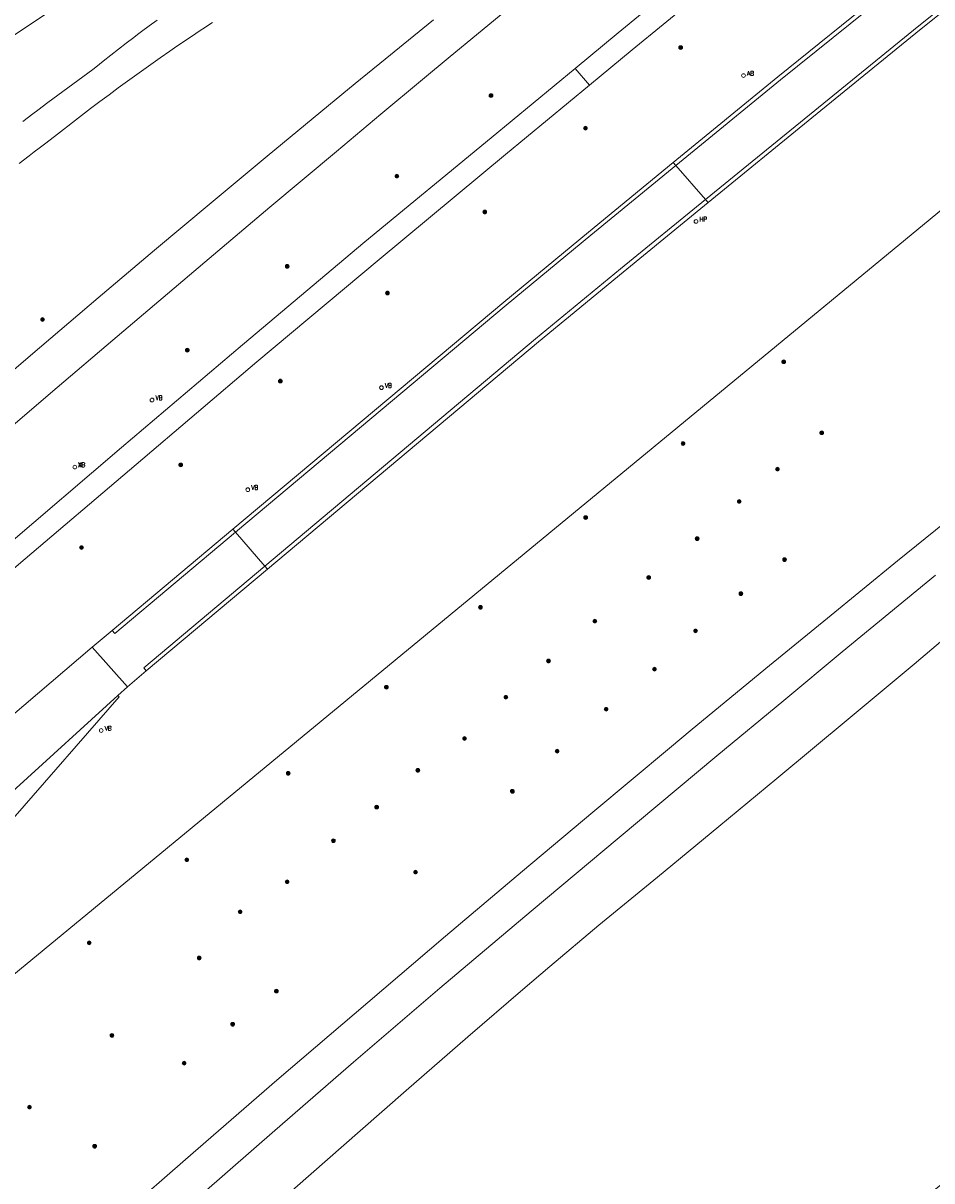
# Model space of a CAD drawing. Header units: metres. Extents: x 138165 to 154469, y 480134 to 494189.
# Tile 357 of 656: x 149586 to 149708, y 483157 to 483312. Entities that reach past the tile are written whole.
import ezdxf

# ---------------------------------------------------------------- set-up
doc = ezdxf.new("R2010")
doc.units = ezdxf.units.M
doc.header["$LTSCALE"] = 0.001
doc.header["$MEASUREMENT"] = 0
doc.layers.add('TOP-L-topo objecten punt', color=7, linetype='Continuous', lineweight=0)
doc.layers.add('TOP-L-topo objecten vlak', color=7, linetype='Continuous', lineweight=0)
doc.styles.add('Style-STANDARD', font='STANDARD.shx')

# ---------------------------------------------------------------- blocks, each defined once
blk = doc.blocks.new('24')
at = {"layer": 'TOP-L-topo objecten punt', "color": 7, "linetype": 'Continuous', "lineweight": 0}
for radius in [0.025, 0.0182, 0.0115, 0.005]:
    blk.add_circle((0, 0), radius, dxfattribs=at)
blk = doc.blocks.new('17')
at = {"layer": 'TOP-L-topo objecten punt', "color": 7, "linetype": 'Continuous', "lineweight": 0}
blk.add_circle((0, 0), 0.025, dxfattribs=at)
at = {"layer": 'TOP-L-topo objecten punt', "color": 7, "linetype": 'Continuous', "lineweight": 0, "style": 'Style-STANDARD'}
blk.add_text('HP', height=0.06, dxfattribs=at).set_placement((0.0483, 0))
blk = doc.blocks.new('14')
at = {"layer": 'TOP-L-topo objecten punt', "color": 7, "linetype": 'Continuous', "lineweight": 0}
blk.add_circle((0, 0), 0.025, dxfattribs=at)
at = {"layer": 'TOP-L-topo objecten punt', "color": 7, "linetype": 'Continuous', "lineweight": 0, "style": 'Style-STANDARD'}
blk.add_text('VB', height=0.06, dxfattribs=at).set_placement((0.0483, 0))
blk = doc.blocks.new('11')
at = {"layer": 'TOP-L-topo objecten punt', "color": 7, "linetype": 'Continuous', "lineweight": 0}
blk.add_circle((0, 0), 0.025, dxfattribs=at)
at = {"layer": 'TOP-L-topo objecten punt', "color": 7, "linetype": 'Continuous', "lineweight": 0, "style": 'Style-STANDARD'}
blk.add_text('AB', height=0.06, dxfattribs=at).set_placement((0.0483, 0))

msp = doc.modelspace()

# ---------------------------------------------------------------- linework, layer by layer
at = {"layer": 'TOP-L-topo objecten vlak', "flags": 128}
for points in [[(149571.21, 483173.6), (149755.38, 483325.37), (149978.69, 483496.82), (150162.6, 483625.16)], [(149661.76, 483303.85), (149667.52, 483308.6), (149684.14, 483322.26), (149700.65, 483335.7), (149716.73, 483348.71), (149722.95, 483353.69), (149733.55, 483362.17), (149740.23, 483367.49)], [(149566.11, 483297.7), (149579.29, 483307.06), (149592.23, 483315.74), (149600.15, 483320.37), (149608.77, 483326.27), (149621.7, 483334.63), (149627.09, 483338.18), (149636.47, 483342.24), (149652.63, 483348.32), (149660.55, 483351.18), (149674.18, 483356.18), (149678.94, 483358.02), (149683.74, 483360.3), (149688.44, 483362.52), (149693.52, 483364.87), (149698.72, 483366.81)], [(149515.18, 483196.27), (149582.5, 483256.63), (149590.31, 483263.3), (149597.79, 483269.66), (149610.71, 483280.59), (149618.88, 483287.48), (149627.82, 483294.98), (149633.77, 483299.95), (149639.38, 483304.63), (149643.07, 483307.7), (149654.22, 483316.94), (149661.04, 483322.57), (149665.81, 483326.5), (149672.15, 483331.71), (149678.63, 483337.01), (149684.2, 483341.57), (149689.21, 483345.65), (149692.71, 483348.49), (149697.9, 483352.7), (149705, 483358.98)], [(149673.36, 483293.1), (149687.42, 483304.57), (149701.53, 483315.99), (149715.67, 483327.36), (149729.86, 483338.67), (149740.05, 483346.82), (149750.26, 483354.95)], [(149716.18, 483352.11), (149714.84, 483351.01), (149698.74, 483337.98), (149682.23, 483324.53), (149665.6, 483310.87), (149659.84, 483306.11)], [(149754.03, 483350.3), (149733.28, 483333.78), (149719.25, 483322.53), (149705.25, 483311.23), (149691.28, 483299.9), (149677.33, 483288.54)], [(149677.69, 483288.13), (149691.62, 483299.49), (149705.58, 483310.82), (149719.57, 483322.11), (149733.59, 483333.36), (149754.37, 483349.88)], [(149673.01, 483293.49), (149687.05, 483304.97), (149701.14, 483316.39), (149715.27, 483327.75), (149729.43, 483339.07), (149732.44, 483341.47), (149735.45, 483343.87)], [(149684.14, 483322.26), (149667.52, 483308.6), (149661.76, 483303.85), (149650.5, 483294.54), (149633.56, 483280.49), (149617.12, 483266.74), (149600.91, 483252.97), (149585.16, 483239.53), (149584.48, 483238.96), (149568.09, 483224.87), (149552.39, 483211.29), (149547.29, 483206.88), (149542.99, 483203.35), (149542.64, 483203.09), (149542.34, 483202.77), (149542.09, 483202.4), (149541.91, 483202), (149541.79, 483201.58), (149541.75, 483201.14), (149541.78, 483200.7), (149541.89, 483200.27), (149542.06, 483199.87), (149542.3, 483199.5), (149546.93, 483193.79)], [(149640.82, 483312.64), (149637.46, 483309.91), (149634.35, 483307.36), (149630.33, 483304.07), (149626.74, 483301.12), (149618.5, 483294.32), (149610.98, 483288.06), (149603.41, 483281.71), (149595.84, 483275.33), (149586.73, 483267.6), (149578.5, 483260.55), (149523.67, 483212.72), (149521.92, 483211.55), (149514.85, 483205.15), (149512.44, 483202.97), (149512.12, 483199.6), (149514.14, 483197.48), (149515.18, 483196.27)], [(149611.18, 483312.28), (149609.89, 483311.44), (149609.25, 483311.01), (149608.61, 483310.58), (149607.34, 483309.72), (149606.06, 483308.85), (149605.43, 483308.41), (149604.16, 483307.53), (149602.9, 483306.65), (149601.65, 483305.75), (149601.02, 483305.31), (149599.77, 483304.4), (149598.53, 483303.49), (149597.29, 483302.58), (149596.05, 483301.66), (149594.82, 483300.73), (149593.6, 483299.8), (149592.37, 483298.85), (149591.77, 483298.38), (149591.16, 483297.91), (149589.95, 483296.96), (149588.61, 483295.94), (149587.93, 483295.42), (149587.25, 483294.9), (149586.57, 483294.38), (149585.21, 483293.33)], [(149585.72, 483299), (149587.05, 483300.01), (149587.72, 483300.52), (149589.06, 483301.52), (149589.73, 483302.02), (149590.4, 483302.52), (149591.75, 483303.51), (149592.42, 483304), (149593.77, 483304.98), (149594.45, 483305.47), (149595.13, 483305.96), (149595.51, 483306.26), (149596.52, 483307.08), (149597.54, 483307.88), (149598.55, 483308.68), (149599.58, 483309.48), (149600.61, 483310.27), (149601.13, 483310.66), (149601.64, 483311.05), (149602.68, 483311.83), (149603.73, 483312.6)], [(149659.84, 483306.11), (149648.58, 483296.8), (149631.64, 483282.82), (149615.19, 483269.03), (149598.96, 483255.23), (149583.18, 483241.75)], [(149661.76, 483303.85), (149659.84, 483306.11)], [(149585.16, 483239.53), (149600.91, 483252.97), (149617.12, 483266.74), (149633.56, 483280.49), (149650.5, 483294.54), (149661.76, 483303.85)], [(149613.91, 483244.28), (149650.29, 483274.73), (149661.64, 483284.13), (149673.01, 483293.49)], [(149614.26, 483243.88), (149650.57, 483274.33), (149661.95, 483283.73), (149673.36, 483293.1)], [(149673.36, 483293.1), (149673.01, 483293.49)], [(149673.36, 483293.1), (149677.33, 483288.54)], [(149677.33, 483288.54), (149665.93, 483279.2), (149654.54, 483269.84), (149618.19, 483239.32)], [(149618.54, 483238.91), (149654.92, 483269.43), (149666.3, 483278.79), (149677.69, 483288.13)], [(149677.69, 483288.13), (149677.33, 483288.54)], [(149591.2, 483128.6), (149630.99, 483163.55), (149637.16, 483168.97), (149645.43, 483176.16), (149652.84, 483182.53), (149656.44, 483185.6), (149663.02, 483191.16), (149670.91, 483197.61), (149679.14, 483204.38), (149686.92, 483210.82), (149696.48, 483218.78), (149705.33, 483226.18), (149713.63, 483233.18), (149719.6, 483238.24), (149727.94, 483245.35), (149736.23, 483252.45), (149770.09, 483206.05), (149624.52, 483087.64), (149591.2, 483128.6)], [(149711.91, 483247.13), (149703.12, 483240.02), (149693.7, 483232.35), (149685.92, 483225.97), (149675.56, 483217.43), (149672.52, 483214.9), (149662.2, 483206.31), (149652.76, 483198.39), (149642.45, 483189.68), (149632.01, 483180.79), (149619.82, 483170.33), (149607.56, 483159.71), (149599.44, 483152.64), (149594.03, 483147.89), (149588.26, 483142.81), (149582.33, 483137.56), (149582.16, 483137.41)], [(149597.69, 483230.71), (149613.91, 483244.28)], [(149597.69, 483230.71), (149598.06, 483230.29), (149614.26, 483243.88)], [(149614.26, 483243.88), (149613.91, 483244.28)], [(149618.19, 483239.32), (149614.26, 483243.88)], [(149618.19, 483239.32), (149601.94, 483225.67), (149602.26, 483225.27)], [(149602.26, 483225.27), (149618.54, 483238.91)], [(149618.54, 483238.91), (149618.19, 483239.32)], [(149582.16, 483137.41), (149585.5, 483133.73), (149590.97, 483138.58), (149599.27, 483145.89), (149605.04, 483150.96), (149613.53, 483158.38), (149619.52, 483163.59), (149630.11, 483172.75), (149641.7, 483182.7), (149653.96, 483193.03), (149665.76, 483202.92), (149678.88, 483213.87), (149687.84, 483221.31), (149695.7, 483227.82), (149708.19, 483238.11)], [(149595.04, 483228.45), (149597.69, 483230.71)], [(149553.21, 483194.91), (149560.95, 483200.28), (149564.49, 483202.93), (149567.99, 483205.63), (149571.46, 483208.39), (149595.04, 483228.45)], [(149595.04, 483228.45), (149599.78, 483223.12)], [(149599.78, 483223.12), (149602.26, 483225.27)], [(149598.46, 483221.97), (149599.78, 483223.12)], [(149598.46, 483221.97), (149584.82, 483209.54), (149568.97, 483195.18), (149560.27, 483186.49)], [(149582.74, 483203.8), (149584.37, 483205.43), (149598.65, 483221.77), (149598.46, 483221.97)]]:
    msp.add_lwpolyline(points, dxfattribs=at)

# ---------------------------------------------------------------- block references
at = {"layer": 'TOP-L-topo objecten punt', "xscale": 10, "yscale": 10, "zscale": 10}
for name, p in [('24', (149674.01, 483308.9)), ('11', (149682.44, 483305.15)), ('24', (149648.55, 483302.46)), ('24', (149661.23, 483298.09)), ('24', (149635.92, 483291.66)), ('24', (149647.72, 483286.84)), ('17', (149676.07, 483285.58)), ('24', (149621.21, 483279.55)), ('24', (149634.65, 483275.98)), ('24', (149588.37, 483272.42)), ('24', (149607.8, 483268.3)), ('24', (149687.83, 483266.75)), ('24', (149620.28, 483264.16)), ('14', (149633.85, 483263.27)), ('14', (149603.06, 483261.61)), ('24', (149692.93, 483257.22)), ('24', (149674.33, 483255.77)), ('11', (149592.7, 483252.61)), ('14', (149592.7, 483252.61)), ('24', (149606.9, 483252.91)), ('24', (149687, 483252.34)), ('14', (149615.91, 483249.58)), ('24', (149681.87, 483248.01)), ('24', (149661.26, 483245.84)), ('24', (149676.22, 483243.01)), ('24', (149593.59, 483241.82)), ('24', (149687.95, 483240.19)), ('24', (149669.71, 483237.8)), ('24', (149682.09, 483235.63)), ('24', (149647.14, 483233.79)), ('24', (149662.49, 483231.95)), ('24', (149676.01, 483230.63)), ('24', (149656.27, 483226.59)), ('24', (149670.49, 483225.5)), ('24', (149634.5, 483223.07)), ('24', (149650.55, 483221.73)), ('24', (149664, 483220.12)), ('14', (149596.24, 483217.27)), ('24', (149645.01, 483216.2)), ('24', (149657.43, 483214.5)), ('24', (149638.73, 483211.92)), ('24', (149621.34, 483211.52)), ('24', (149651.42, 483209.11)), ('24', (149633.21, 483206.99)), ('24', (149627.4, 483202.48)), ('24', (149607.72, 483199.93)), ('24', (149638.43, 483198.27)), ('24', (149621.19, 483196.97)), ('24', (149614.88, 483192.95)), ('24', (149594.63, 483188.78)), ('24', (149609.39, 483186.74)), ('24', (149619.74, 483182.3)), ('24', (149613.88, 483177.85)), ('24', (149597.68, 483176.36)), ('24', (149607.36, 483172.63)), ('24', (149586.61, 483166.74)), ('24', (149595.36, 483161.48))]:
    msp.add_blockref(name, p, dxfattribs=at)

doc.saveas('drawing.dxf')
